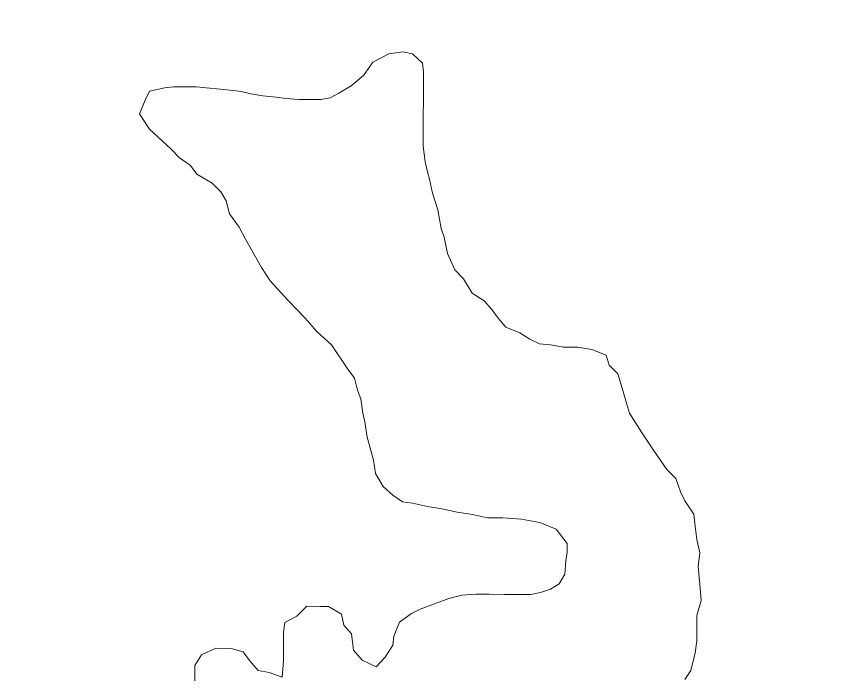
# Model space of a CAD drawing. Extents: x -1643653 to 4543381, y 1624270 to 13878484.
# Drawn here: x 618096 to 619984, y 8946414 to 8947919 of the extents above; entities that cross this region are included whole.
import ezdxf

# ---------------------------------------------------------------- set-up
doc = ezdxf.new("R2010")
doc.units = 0
doc.header["$LTSCALE"] = 200
for name, color, linetype, lineweight in [('23', 7, 'Continuous', 13), ('25', 7, 'Continuous', 13), ('60', 7, 'Continuous', 13)]:
    doc.layers.add(name, color=color, linetype=linetype, lineweight=lineweight)

msp = doc.modelspace()

# ---------------------------------------------------------------- linework, layer by layer
at = {"layer": '23'}
for points in [[(619003.2, 8947833.5), (618981.6, 8947837.8), (618949.1, 8947833.5), (618912.4, 8947814.1), (618890.8, 8947783.8), (618862.7, 8947760.1), (618834.6, 8947742.8), (618815.1, 8947732), (618793.3, 8947728.2), (618763.3, 8947728.4), (618743.3, 8947728.5), (618713.3, 8947731.2), (618690.8, 8947733.8), (618660.8, 8947736.6), (618633.4, 8947741.7), (618610.9, 8947746.9), (618585.9, 8947749.6), (618563.4, 8947752.2), (618530.9, 8947754.9), (618508.4, 8947757.6), (618488.4, 8947757.7), (618455.9, 8947757.9), (618435.9, 8947755.6), (618401.1, 8947748), (618390.6, 8947727.2), (618390.6, 8947727.2)], [(619003.2, 8947833.5), (618981.6, 8947837.8), (618949.1, 8947833.5), (618912.4, 8947814.1), (618890.8, 8947783.8), (618862.7, 8947760.1), (618834.6, 8947742.8), (618815.1, 8947732), (618793.3, 8947728.2), (618763.3, 8947728.4), (618743.3, 8947728.5), (618713.3, 8947731.2), (618690.8, 8947733.8), (618660.8, 8947736.6), (618633.4, 8947741.7), (618610.9, 8947746.9), (618585.9, 8947749.6), (618563.4, 8947752.2), (618530.9, 8947754.9), (618508.4, 8947757.6), (618488.4, 8947757.7), (618455.9, 8947757.9), (618435.9, 8947755.6), (618401.1, 8947748), (618390.6, 8947727.2), (618390.6, 8947727.2)], [(619027.6, 8947621.5), (619027.8, 8947641.5), (619028, 8947671.5), (619028.2, 8947696.6), (619028.4, 8947719.1), (619028.5, 8947741.6), (619028.7, 8947764.2), (619028.9, 8947791.7), (619026.6, 8947811.7), (619003.2, 8947833.5)], [(619027.6, 8947621.5), (619027.8, 8947641.5), (619028, 8947671.5), (619028.2, 8947696.6), (619028.4, 8947719.1), (619028.5, 8947741.6), (619028.7, 8947764.2), (619028.9, 8947791.7), (619026.6, 8947811.7), (619003.2, 8947833.5)], [(618390.6, 8947727.2), (618378.1, 8947695.8), (618401.1, 8947660.3), (618449.8, 8947615.3), (618469.7, 8947595.1), (618494.6, 8947577.4), (618509.4, 8947557.3), (618544.3, 8947537), (618564.1, 8947516.9), (618576.5, 8947496.8), (618583.8, 8947466.7), (618606, 8947436.5), (618620.8, 8947408.8), (618640.6, 8947373.7), (618657.8, 8947343.5), (618677.6, 8947313.3), (618718.3, 8947268.2), (618757.5, 8947227.3), (618784.1, 8947197.1), (618817.9, 8947166.9), (618855.4, 8947110.5), (618870.2, 8947090.3), (618877.5, 8947062.8), (618884.9, 8947042.7), (618889.6, 8947010.1), (618894.5, 8946990), (618899.2, 8946954.9), (618909, 8946922.3), (618913.8, 8946902.3), (618918.6, 8946872.2), (618935.9, 8946842.1), (618958.2, 8946821.9), (618980.6, 8946806.7), (619003.1, 8946804.1), (619038.1, 8946796.3), (619070.5, 8946791.1), (619105.5, 8946783.3), (619140.5, 8946778.1), (619175.4, 8946770.4), (619210.4, 8946770.1), (619252.9, 8946767.4), (619295.4, 8946759.6), (619332.8, 8946744.3), (619357.6, 8946711.6), (619357.4, 8946691.6), (619354.7, 8946671.6), (619352, 8946641.5), (619339.3, 8946619.1), (619319.2, 8946606.7), (619296.7, 8946599.3), (619274.1, 8946594.5), (619249.1, 8946594.6), (619214.1, 8946594.9), (619179.1, 8946595.1), (619149.1, 8946595.3), (619116.5, 8946593), (619086.5, 8946585.7), (619053.9, 8946573.4), (619021.3, 8946561.1), (619001.2, 8946551.2), (618973.5, 8946531.4), (618960.8, 8946498.9), (618958.1, 8946478.9), (618940.4, 8946451.5), (618920.2, 8946429.1), (618887.8, 8946444.3), (618868, 8946467), (618863.3, 8946504.6), (618845.9, 8946524.7), (618841.1, 8946549.8), (618811.2, 8946567.5), (618791.2, 8946567.6), (618761.2, 8946567.8), (618738.5, 8946545.4), (618710.9, 8946530.6), (618708.2, 8946508.1), (618708, 8946475.5), (618707.7, 8946443), (618704.9, 8946405.5), (618675, 8946415.7), (618650, 8946420.8), (618630.2, 8946443.5), (618615.3, 8946463.6), (618587.9, 8946471.3), (618552.9, 8946471.6), (618520.2, 8946456.8), (618505.1, 8946431.8), (618504.8, 8946394.3)], [(618390.6, 8947727.2), (618378.1, 8947695.8), (618401.1, 8947660.3), (618449.8, 8947615.3), (618469.7, 8947595.1), (618494.6, 8947577.4), (618509.4, 8947557.3), (618544.3, 8947537), (618564.1, 8947516.9), (618576.5, 8947496.8), (618583.8, 8947466.7), (618606, 8947436.5), (618620.8, 8947408.8), (618640.6, 8947373.7), (618657.8, 8947343.5), (618677.6, 8947313.3), (618718.3, 8947268.2), (618757.5, 8947227.3), (618784.1, 8947197.1), (618817.9, 8947166.9), (618855.4, 8947110.5), (618870.2, 8947090.3), (618877.5, 8947062.8), (618884.9, 8947042.7), (618889.6, 8947010.1), (618894.5, 8946990), (618899.2, 8946954.9), (618909, 8946922.3), (618913.8, 8946902.3), (618918.6, 8946872.2), (618935.9, 8946842.1), (618958.2, 8946821.9), (618980.6, 8946806.7), (619003.1, 8946804.1), (619038.1, 8946796.3), (619070.5, 8946791.1), (619105.5, 8946783.3), (619140.5, 8946778.1), (619175.4, 8946770.4), (619210.4, 8946770.1), (619252.9, 8946767.4), (619295.4, 8946759.6), (619332.8, 8946744.3), (619357.6, 8946711.6), (619357.4, 8946691.6), (619354.7, 8946671.6), (619352, 8946641.5), (619339.3, 8946619.1), (619319.2, 8946606.7), (619296.7, 8946599.3), (619274.1, 8946594.5), (619249.1, 8946594.6), (619214.1, 8946594.9), (619179.1, 8946595.1), (619149.1, 8946595.3), (619116.5, 8946593), (619086.5, 8946585.7), (619053.9, 8946573.4), (619021.3, 8946561.1), (619001.2, 8946551.2), (618973.5, 8946531.4), (618960.8, 8946498.9), (618958.1, 8946478.9), (618940.4, 8946451.5), (618920.2, 8946429.1), (618887.8, 8946444.3), (618868, 8946467), (618863.3, 8946504.6), (618845.9, 8946524.7), (618841.1, 8946549.8), (618811.2, 8946567.5), (618791.2, 8946567.6), (618761.2, 8946567.8), (618738.5, 8946545.4), (618710.9, 8946530.6), (618708.2, 8946508.1), (618708, 8946475.5), (618707.7, 8946443), (618704.9, 8946405.5), (618675, 8946415.7), (618650, 8946420.8), (618630.2, 8946443.5), (618615.3, 8946463.6), (618587.9, 8946471.3), (618552.9, 8946471.6), (618520.2, 8946456.8), (618505.1, 8946431.8), (618504.8, 8946394.3)], [(619627.3, 8946400), (619640.9, 8946420.5), (619651.2, 8946461.4), (619654.6, 8946488.7), (619654.6, 8946512.6), (619654.6, 8946546.7), (619664.8, 8946580.8), (619661.4, 8946618.3), (619658, 8946659.2), (619661.4, 8946689.9), (619654.6, 8946720.6), (619651.2, 8946751.3), (619647.7, 8946778.6), (619627.3, 8946809.3), (619617, 8946829.8), (619606.8, 8946860.4), (619586.3, 8946880.9), (619555.6, 8946925.2), (619555.6, 8946925.2), (619555.6, 8946925.2), (619555.6, 8946925.2), (619528.3, 8946966.2), (619500.7, 8947010), (619493.3, 8947032.6), (619483.6, 8947067.7), (619473.8, 8947100.3), (619454, 8947120.4), (619446.7, 8947143), (619414.2, 8947155.8), (619381.8, 8947161), (619349.3, 8947161.2), (619319.3, 8947166.4), (619294.3, 8947169.1), (619271.9, 8947179.2), (619249.5, 8947194.4), (619217.1, 8947207.1), (619199.7, 8947227.3), (619184.8, 8947247.4), (619167.5, 8947267.5), (619140.1, 8947285.2), (619120.3, 8947317.9), (619100.5, 8947338.1), (619083.3, 8947375.8), (619076.1, 8947413.3), (619068.7, 8947433.4), (619061.5, 8947476), (619049.3, 8947513.7), (619042.1, 8947546.3), (619037.2, 8947566.3), (619032.3, 8947586.4), (619027.6, 8947621.5)], [(619627.3, 8946400), (619640.9, 8946420.5), (619651.2, 8946461.4), (619654.6, 8946488.7), (619654.6, 8946512.6), (619654.6, 8946546.7), (619664.8, 8946580.8), (619661.4, 8946618.3), (619658, 8946659.2), (619661.4, 8946689.9), (619654.6, 8946720.6), (619651.2, 8946751.3), (619647.7, 8946778.6), (619627.3, 8946809.3), (619617, 8946829.8), (619606.8, 8946860.4), (619586.3, 8946880.9), (619555.6, 8946925.2), (619555.6, 8946925.2), (619555.6, 8946925.2), (619555.6, 8946925.2), (619528.3, 8946966.2), (619500.7, 8947010), (619493.3, 8947032.6), (619483.6, 8947067.7), (619473.8, 8947100.3), (619454, 8947120.4), (619446.7, 8947143), (619414.2, 8947155.8), (619381.8, 8947161), (619349.3, 8947161.2), (619319.3, 8947166.4), (619294.3, 8947169.1), (619271.9, 8947179.2), (619249.5, 8947194.4), (619217.1, 8947207.1), (619199.7, 8947227.3), (619184.8, 8947247.4), (619167.5, 8947267.5), (619140.1, 8947285.2), (619120.3, 8947317.9), (619100.5, 8947338.1), (619083.3, 8947375.8), (619076.1, 8947413.3), (619068.7, 8947433.4), (619061.5, 8947476), (619049.3, 8947513.7), (619042.1, 8947546.3), (619037.2, 8947566.3), (619032.3, 8947586.4), (619027.6, 8947621.5)]]:
    msp.add_lwpolyline(points, dxfattribs=at)
at = {"layer": '25'}
for points in [[(619003.2, 8947833.5), (618981.6, 8947837.8), (618949.1, 8947833.5), (618912.4, 8947814.1), (618890.8, 8947783.8), (618862.7, 8947760.1), (618834.6, 8947742.8), (618815.1, 8947732), (618793.3, 8947728.2), (618763.3, 8947728.4), (618743.3, 8947728.5), (618713.3, 8947731.2), (618690.8, 8947733.8), (618660.8, 8947736.6), (618633.4, 8947741.7), (618610.9, 8947746.9), (618585.9, 8947749.6), (618563.4, 8947752.2), (618530.9, 8947754.9), (618508.4, 8947757.6), (618488.4, 8947757.7), (618455.9, 8947757.9), (618435.9, 8947755.6), (618401.1, 8947748), (618390.6, 8947727.2), (618390.6, 8947727.2)], [(619027.6, 8947621.5), (619027.8, 8947641.5), (619028, 8947671.5), (619028.2, 8947696.6), (619028.4, 8947719.1), (619028.5, 8947741.6), (619028.7, 8947764.2), (619028.9, 8947791.7), (619026.6, 8947811.7), (619003.2, 8947833.5)], [(618390.6, 8947727.2), (618378.1, 8947695.8), (618401.1, 8947660.3), (618449.8, 8947615.3), (618469.7, 8947595.1), (618494.6, 8947577.4), (618509.4, 8947557.3), (618544.3, 8947537), (618564.1, 8947516.9), (618576.5, 8947496.8), (618583.8, 8947466.7), (618606, 8947436.5), (618620.8, 8947408.8), (618640.6, 8947373.7), (618657.8, 8947343.5), (618677.6, 8947313.3), (618718.3, 8947268.2), (618757.5, 8947227.3), (618784.1, 8947197.1), (618817.9, 8947166.9), (618855.4, 8947110.5), (618870.2, 8947090.3), (618877.5, 8947062.8), (618884.9, 8947042.7), (618889.6, 8947010.1), (618894.5, 8946990), (618899.2, 8946954.9), (618909, 8946922.3), (618913.8, 8946902.3), (618918.6, 8946872.2), (618935.9, 8946842.1), (618958.2, 8946821.9), (618980.6, 8946806.7), (619003.1, 8946804.1), (619038.1, 8946796.3), (619070.5, 8946791.1), (619105.5, 8946783.3), (619140.5, 8946778.1), (619175.4, 8946770.4), (619210.4, 8946770.1), (619252.9, 8946767.4), (619295.4, 8946759.6), (619332.8, 8946744.3), (619357.6, 8946711.6), (619357.4, 8946691.6), (619354.7, 8946671.6), (619352, 8946641.5), (619339.3, 8946619.1), (619319.2, 8946606.7), (619296.7, 8946599.3), (619274.1, 8946594.5), (619249.1, 8946594.6), (619214.1, 8946594.9), (619179.1, 8946595.1), (619149.1, 8946595.3), (619116.5, 8946593), (619086.5, 8946585.7), (619053.9, 8946573.4), (619021.3, 8946561.1), (619001.2, 8946551.2), (618973.5, 8946531.4), (618960.8, 8946498.9), (618958.1, 8946478.9), (618940.4, 8946451.5), (618920.2, 8946429.1), (618887.8, 8946444.3), (618868, 8946467), (618863.3, 8946504.6), (618845.9, 8946524.7), (618841.1, 8946549.8), (618811.2, 8946567.5), (618791.2, 8946567.6), (618761.2, 8946567.8), (618738.5, 8946545.4), (618710.9, 8946530.6), (618708.2, 8946508.1), (618708, 8946475.5), (618707.7, 8946443), (618704.9, 8946405.5), (618675, 8946415.7), (618650, 8946420.8), (618630.2, 8946443.5), (618615.3, 8946463.6), (618587.9, 8946471.3), (618552.9, 8946471.6), (618520.2, 8946456.8), (618505.1, 8946431.8), (618504.8, 8946394.3)], [(619627.3, 8946400), (619640.9, 8946420.5), (619651.2, 8946461.4), (619654.6, 8946488.7), (619654.6, 8946512.6), (619654.6, 8946546.7), (619664.8, 8946580.8), (619661.4, 8946618.3), (619658, 8946659.2), (619661.4, 8946689.9), (619654.6, 8946720.6), (619651.2, 8946751.3), (619647.7, 8946778.6), (619627.3, 8946809.3), (619617, 8946829.8), (619606.8, 8946860.4), (619586.3, 8946880.9), (619555.6, 8946925.2), (619555.6, 8946925.2), (619555.6, 8946925.2), (619555.6, 8946925.2), (619528.3, 8946966.2), (619500.7, 8947010), (619493.3, 8947032.6), (619483.6, 8947067.7), (619473.8, 8947100.3), (619454, 8947120.4), (619446.7, 8947143), (619414.2, 8947155.8), (619381.8, 8947161), (619349.3, 8947161.2), (619319.3, 8947166.4), (619294.3, 8947169.1), (619271.9, 8947179.2), (619249.5, 8947194.4), (619217.1, 8947207.1), (619199.7, 8947227.3), (619184.8, 8947247.4), (619167.5, 8947267.5), (619140.1, 8947285.2), (619120.3, 8947317.9), (619100.5, 8947338.1), (619083.3, 8947375.8), (619076.1, 8947413.3), (619068.7, 8947433.4), (619061.5, 8947476), (619049.3, 8947513.7), (619042.1, 8947546.3), (619037.2, 8947566.3), (619032.3, 8947586.4), (619027.6, 8947621.5)]]:
    msp.add_lwpolyline(points, dxfattribs=at)
at = {"layer": '60', "lineweight": 25}
msp.add_spline([(814781, 9009175.5), (814787.2, 9009173.4), (814796.9, 9009173.4), (814799.4, 9009172.4), (814805.1, 9009174.5), (814805.6, 9009176.5), (814811.7, 9009179.5), (814811.7, 9009179.5), (814801.5, 9009181), (814790.7, 9009181.5), (814784.1, 9009183.1), (814777.4, 9009185.1), (814778.4, 9009175.5)], degree=3, dxfattribs=at)

doc.saveas('drawing.dxf')
